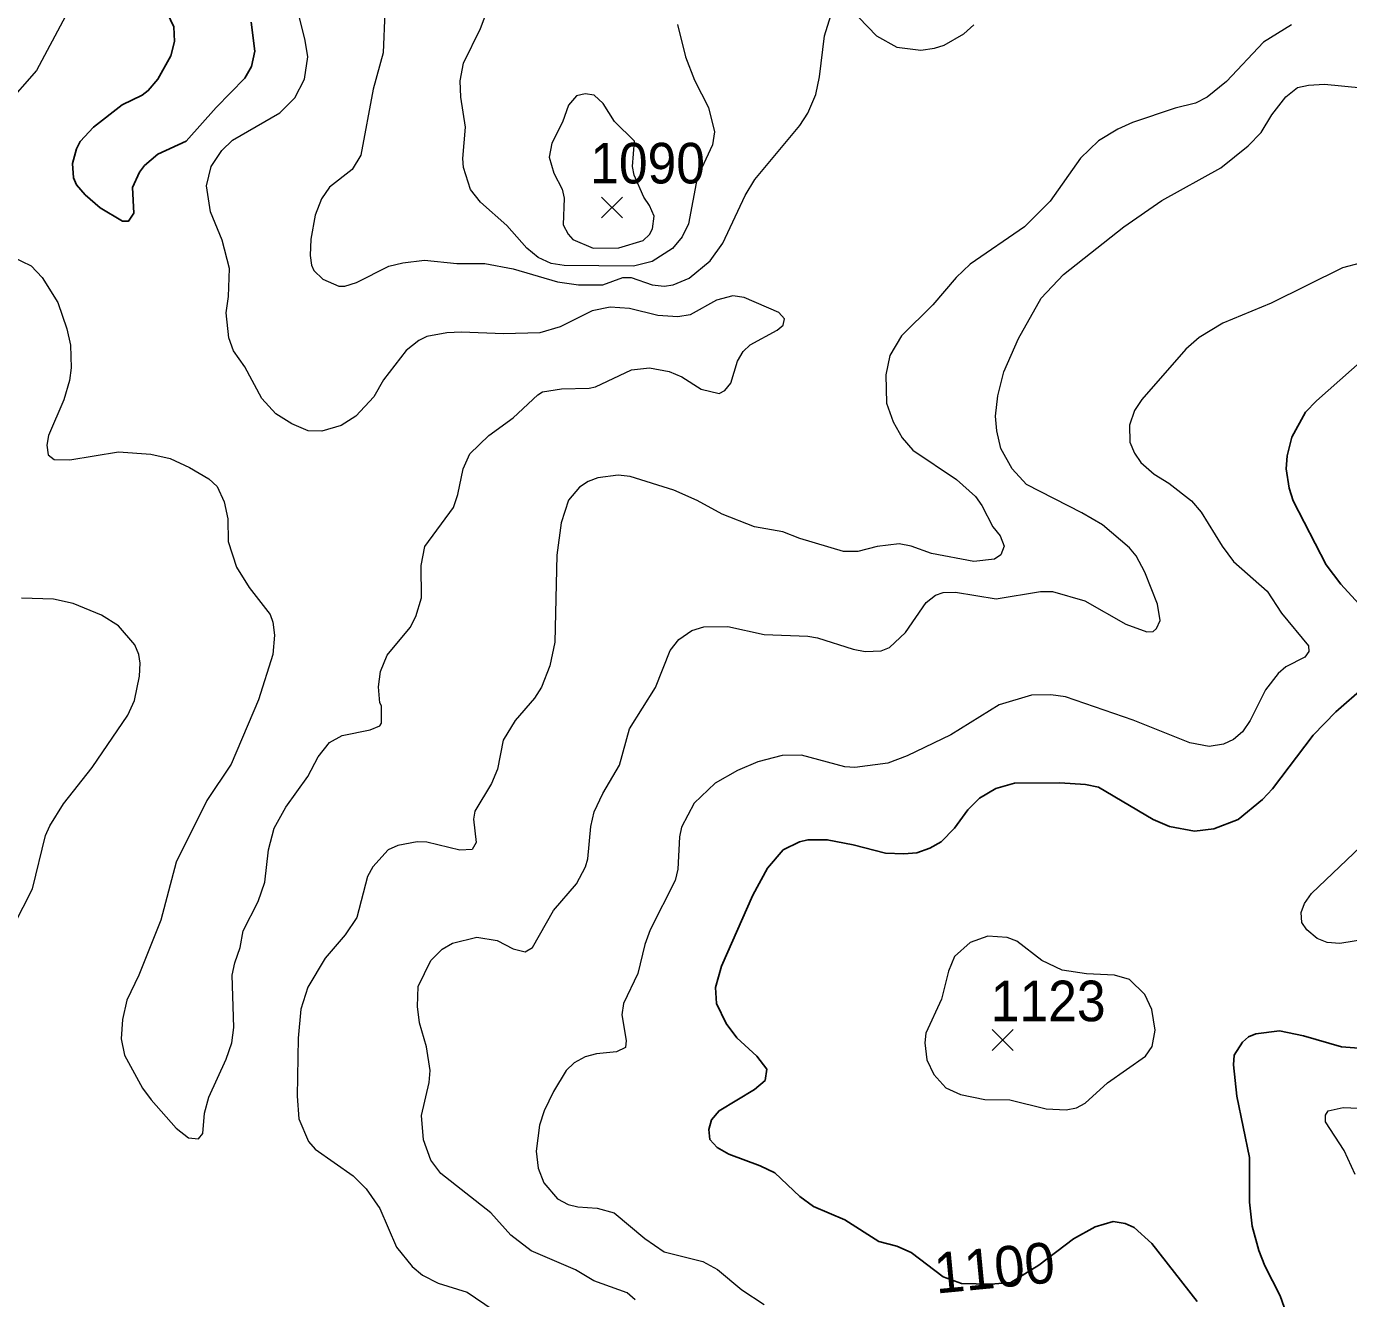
# Model space of a CAD drawing. Extents: x 265 to 291.4, y 7731.5 to 7759.6.
# Drawn here: x 276.962 to 279.567, y 7737.598 to 7740.103 of the extents above; entities that cross this region are included whole.
import ezdxf
from ezdxf.enums import TextEntityAlignment as Align

# ---------------------------------------------------------------- set-up
doc = ezdxf.new("R2010")
doc.units = 0
doc.header["$LTSCALE"] = 0.032
for name, color, linetype, lineweight in [('1', 7, 'Continuous', 25), ('2', 7, 'Continuous', 13), ('21', 7, 'Continuous', 25), ('61', 7, 'Continuous', 13)]:
    doc.layers.add(name, color=color, linetype=linetype, lineweight=lineweight)

msp = doc.modelspace()

# ---------------------------------------------------------------- linework, layer by layer
at = {"layer": '1'}
for points in [[(277.4047, 7740.1122), (277.4118, 7740.055), (277.4055, 7740.0247), (277.3919, 7740.0017), (277.3355, 7739.9436), (277.2766, 7739.8776), (277.2209, 7739.8521), (277.1947, 7739.8298), (277.1843, 7739.8163), (277.1708, 7739.7861), (277.1732, 7739.736), (277.1629, 7739.72), (277.1509, 7739.72), (277.1072, 7739.7463), (277.0777, 7739.7717), (277.0602, 7739.7917), (277.0546, 7739.8052), (277.0523, 7739.8338), (277.0602, 7739.8625), (277.0674, 7739.8768), (277.0936, 7739.9054), (277.1501, 7739.9491), (277.1899, 7739.9682), (277.2018, 7739.977), (277.2209, 7739.9993), (277.2464, 7740.0454), (277.2535, 7740.0741), (277.2519, 7740.1027), (277.232, 7740.1457)], [(279.5875, 7738.9659), (279.5517, 7739.0049), (279.523, 7739.0431), (279.4578, 7739.1688), (279.4498, 7739.1943), (279.4443, 7739.2324), (279.4459, 7739.2579), (279.4554, 7739.2945), (279.4825, 7739.3438), (279.5039, 7739.3661), (279.6647, 7739.5084)], [(279.2637, 7738.5181), (279.3019, 7738.5228), (279.3496, 7738.5411), (279.3974, 7738.5809), (279.4172, 7738.6016), (279.4976, 7738.7074), (279.5421, 7738.7535), (279.5994, 7738.8036)], [(279.2685, 7737.5921), (279.1794, 7737.7059), (279.1444, 7737.7377), (279.1269, 7737.7457), (279.103, 7737.7496), (279.068, 7737.7393), (279.0251, 7737.7154), (278.9566, 7737.6638), (278.9015, 7737.6293), (278.8623, 7737.626), (278.8045, 7737.6273), (278.768, 7737.6406), (278.7053, 7737.6884), (278.6767, 7737.7011), (278.6417, 7737.7099), (278.5748, 7737.7528), (278.5128, 7737.7791), (278.4857, 7737.799), (278.4364, 7737.8451), (278.4078, 7737.8594), (278.3457, 7737.8825), (278.3227, 7737.8952), (278.3083, 7737.9111), (278.3067, 7737.931), (278.3115, 7737.9501), (278.3266, 7737.9676), (278.3967, 7738.0097), (278.4173, 7738.0273), (278.4205, 7738.0495), (278.4014, 7738.075), (278.3616, 7738.1116), (278.3409, 7738.1394), (278.3219, 7738.1792), (278.3195, 7738.2102), (278.3314, 7738.2524), (278.3934, 7738.3924), (278.4221, 7738.4457), (278.4531, 7738.4815), (278.4849, 7738.4974), (278.5017, 7738.5014), (278.5398, 7738.5014), (278.5908, 7738.4918), (278.6544, 7738.4751), (278.691, 7738.4735), (278.7164, 7738.4759), (278.7419, 7738.4847), (278.7642, 7738.4974), (278.7904, 7738.5244), (278.8166, 7738.5602), (278.8397, 7738.5833), (278.8723, 7738.6024), (278.9089, 7738.6127)], [(278.9089, 7738.6127), (278.998, 7738.6135), (279.049, 7738.6103), (279.0744, 7738.6048), (279.1818, 7738.5411), (279.2144, 7738.5276), (279.2637, 7738.5181)], [(279.5962, 7738.0901), (279.5533, 7738.0933), (279.4785, 7738.1155), (279.4308, 7738.1251), (279.3846, 7738.1195), (279.3703, 7738.1132), (279.3584, 7738.1028), (279.3417, 7738.0774), (279.3401, 7738.0583), (279.3472, 7737.9963), (279.3719, 7737.8753), (279.3719, 7737.7878), (279.3775, 7737.7401), (279.3902, 7737.6924), (279.4021, 7737.6621), (279.4323, 7737.6033), (279.4475, 7737.5603)]]:
    msp.add_lwpolyline(points, dxfattribs=at)
at = {"layer": '2'}
for points in [[(276.9568, 7740.5275), (276.9966, 7740.5155), (277.0125, 7740.5052), (277.0276, 7740.4893), (277.0411, 7740.4638), (277.0475, 7740.44), (277.0491, 7740.4161), (277.0435, 7740.3891), (277.0395, 7740.3334), (277.0515, 7740.2347), (277.0523, 7740.1854), (277.0387, 7740.1234), (276.9815, 7740.0168), (276.9202, 7739.9468)], [(277.8231, 7740.0311), (277.8565, 7740.0995), (277.8708, 7740.1377), (277.8772, 7740.2029), (277.8931, 7740.2427), (277.9154, 7740.2713), (277.9385, 7740.2896)], [(278.2535, 7739.413), (278.2916, 7739.3891), (278.3266, 7739.3804), (278.3378, 7739.3867), (278.3497, 7739.4011), (278.3632, 7739.444), (278.3744, 7739.4631), (278.3879, 7739.4766), (278.4412, 7739.5053), (278.4531, 7739.5148), (278.4555, 7739.5275), (278.4444, 7739.5403), (278.376, 7739.5697), (278.3537, 7739.5729), (278.3219, 7739.5641), (278.2694, 7739.5355), (278.2455, 7739.5315), (278.2057, 7739.5339), (278.1501, 7739.5482), (278.1119, 7739.5506), (278.0769, 7739.5435), (278.0132, 7739.5116), (277.9735, 7739.4997), (277.9019, 7739.4981), (277.8191, 7739.5013), (277.7905, 7739.4997), (277.7507, 7739.4925), (277.7348, 7739.4846), (277.7101, 7739.4655), (277.6656, 7739.4074), (277.6465, 7739.374), (277.6107, 7739.3358), (277.5821, 7739.3175), (277.5439, 7739.3064), (277.5168, 7739.3072), (277.485, 7739.3207), (277.4532, 7739.3406), (277.4254, 7739.3708), (277.3919, 7739.4329), (277.3697, 7739.4647), (277.3609, 7739.4902), (277.3554, 7739.5395), (277.3601, 7739.5713), (277.3617, 7739.627), (277.3474, 7739.6827), (277.3243, 7739.7384), (277.3164, 7739.7893), (277.3259, 7739.8275), (277.3466, 7739.8593), (277.3681, 7739.8792), (277.4612, 7739.9332), (277.4906, 7739.9627), (277.5097, 7739.9993), (277.516, 7740.0438), (277.5113, 7740.0756), (277.493, 7740.1472)], [(277.668, 7740.1313), (277.6648, 7740.0518), (277.6449, 7739.9802), (277.621, 7739.8497), (277.6035, 7739.8219), (277.559, 7739.7869), (277.5431, 7739.7638), (277.5304, 7739.732), (277.5224, 7739.6843), (277.5208, 7739.6525), (277.5232, 7739.6334), (277.528, 7739.623), (277.5455, 7739.6055), (277.5773, 7739.592), (277.5892, 7739.592), (277.6123, 7739.5991), (277.6759, 7739.631), (277.7038, 7739.6381), (277.7459, 7739.6429), (277.8096, 7739.6365), (277.8653, 7739.6365), (277.921, 7739.6262), (278.0085, 7739.6007), (278.0498, 7739.5944), (278.0976, 7739.5944), (278.1373, 7739.6087), (278.1532, 7739.6087), (278.1946, 7739.5944), (278.2185, 7739.592), (278.236, 7739.5944), (278.2678, 7739.6079), (278.3091, 7739.6421), (278.3338, 7739.6763), (278.3783, 7739.7702), (278.3974, 7739.802), (278.4857, 7739.9086), (278.5016, 7739.9325), (278.5175, 7739.9691), (278.5247, 7740.0041), (278.5343, 7740.0852), (278.547, 7740.125)], [(278.5844, 7740.1393), (278.6369, 7740.0852), (278.6767, 7740.0629), (278.7244, 7740.0565), (278.7514, 7740.0605), (278.7705, 7740.0669), (278.8087, 7740.0892), (278.8286, 7740.1067)], [(279.4546, 7740.1067), (279.3998, 7740.0724), (279.3266, 7739.9953), (279.2884, 7739.9643), (279.2653, 7739.9523), (279.2255, 7739.9428), (279.1412, 7739.9142), (279.1126, 7739.9014), (279.0744, 7739.8784), (279.0386, 7739.8441), (278.9789, 7739.759), (278.9288, 7739.7089), (278.8214, 7739.6349), (278.7936, 7739.6087), (278.7482, 7739.5554), (278.6862, 7739.4941), (278.6631, 7739.4552), (278.6552, 7739.417), (278.6568, 7739.3613), (278.6695, 7739.3247), (278.6878, 7739.2929), (278.7085, 7739.269), (278.7944, 7739.2109), (278.8318, 7739.1775), (278.8445, 7739.16), (278.866, 7739.1179), (278.8803, 7739.1004), (278.8882, 7739.0797), (278.8819, 7739.063), (278.8692, 7739.0542), (278.8286, 7739.0495), (278.7451, 7739.0654), (278.7053, 7739.0797), (278.6814, 7739.0845), (278.6385, 7739.0789), (278.6003, 7739.0693), (278.5717, 7739.0693), (278.4857, 7739.0948), (278.4523, 7739.1083), (278.3967, 7739.1179), (278.333, 7739.1425), (278.2837, 7739.1696), (278.2376, 7739.1903), (278.1516, 7739.2173), (278.1278, 7739.2197), (278.088, 7739.2141), (278.0689, 7739.207), (278.0514, 7739.1958), (278.0299, 7739.1704), (278.0156, 7739.1258), (278.0069, 7739.0622), (278.0029, 7738.8904), (277.9933, 7738.8442), (277.9766, 7738.8021), (277.9631, 7738.7806), (277.9249, 7738.7361), (277.9011, 7738.6979), (277.8899, 7738.6406), (277.878, 7738.612), (277.8454, 7738.5579), (277.843, 7738.542), (277.8478, 7738.4958), (277.8398, 7738.4823), (277.8159, 7738.4807), (277.7507, 7738.4966), (277.7316, 7738.4974), (277.6934, 7738.4902), (277.6744, 7738.4815), (277.6441, 7738.4481)], [(278.2447, 7740.1075), (278.2606, 7740.0438), (278.2781, 7739.9977), (278.306, 7739.9436), (278.3179, 7739.8959), (278.3139, 7739.8704), (278.2836, 7739.8053), (278.2662, 7739.7145), (278.2542, 7739.689), (278.2352, 7739.666), (278.1946, 7739.6405), (278.158, 7739.631), (278.0212, 7739.6326), (277.9957, 7739.6365), (277.9703, 7739.6485), (277.948, 7739.6668), (277.9082, 7739.7113), (277.8565, 7739.7575), (277.8366, 7739.7821), (277.8231, 7739.8259), (277.8215, 7739.8434), (277.8271, 7739.9054), (277.8175, 7739.9643), (277.8167, 7739.9961), (277.8231, 7740.0311)], [(278.3442, 7738.9214), (278.4157, 7738.9055), (278.5017, 7738.9023), (278.5207, 7738.8991), (278.5908, 7738.8768), (278.6146, 7738.8721), (278.6464, 7738.8737), (278.6623, 7738.88), (278.6942, 7738.9095), (278.7347, 7738.9691), (278.753, 7738.9834), (278.7681, 7738.9882), (278.7928, 7738.989), (278.8724, 7738.9763), (278.9599, 7738.9906), (278.9837, 7738.9906), (279.0474, 7738.9723), (279.1285, 7738.9262), (279.1699, 7738.911), (279.1818, 7738.9118), (279.189, 7738.9174), (279.1961, 7738.9333), (279.1905, 7738.9652), (279.1659, 7739.0288), (279.1484, 7739.0606), (279.1356, 7739.0765), (279.0824, 7739.1218), (279.0418, 7739.1457), (278.9328, 7739.2014), (278.9042, 7739.2324), (278.8819, 7739.2722), (278.8739, 7739.3072), (278.8715, 7739.3358), (278.8763, 7739.3756), (278.8875, 7739.4234), (278.9169, 7739.4886), (278.9614, 7739.5681), (279.0052, 7739.6151), (279.1245, 7739.7089), (279.1993, 7739.7606), (279.3154, 7739.8251), (279.3695, 7739.868), (279.395, 7739.8943), (279.4157, 7739.9293), (279.4435, 7739.9651), (279.4666, 7739.9834), (279.4881, 7739.9881), (279.5199, 7739.9897), (279.5931, 7739.9826)], [(279.6599, 7739.6556), (279.5549, 7739.6278), (279.4149, 7739.5586), (279.3194, 7739.5188), (279.2725, 7739.491), (279.2462, 7739.4679), (279.1595, 7739.3685), (279.1452, 7739.347), (279.1356, 7739.3183), (279.1364, 7739.2849), (279.1452, 7739.2627), (279.1579, 7739.2444), (279.1842, 7739.2213), (279.2128, 7739.2038)], [(276.933, 7739.6501), (276.9711, 7739.6318), (276.9926, 7739.6087), (277.0236, 7739.5594), (277.0411, 7739.5077), (277.0483, 7739.4759), (277.0499, 7739.4313), (277.0467, 7739.4059), (277.0356, 7739.3677), (277.0053, 7739.2977), (277.0022, 7739.2786), (277.0045, 7739.2595), (277.0165, 7739.2507), (277.0475, 7739.2499), (277.143, 7739.2658), (277.2066, 7739.2611), (277.2448, 7739.2523), (277.283, 7739.2348), (277.3212, 7739.2125), (277.3379, 7739.1974), (277.3514, 7739.1672), (277.3585, 7739.1338), (277.3593, 7739.0892), (277.376, 7739.0383), (277.4007, 7738.9986), (277.4421, 7738.9453), (277.4476, 7738.9302), (277.4508, 7738.9047), (277.4476, 7738.8665), (277.419, 7738.7774), (277.3649, 7738.6501), (277.3172, 7738.5785), (277.2567, 7738.4576), (277.2265, 7738.3431), (277.1835, 7738.2349), (277.1597, 7738.1856), (277.1509, 7738.1474), (277.1485, 7738.1092), (277.1549, 7738.0774), (277.1907, 7738.0122), (277.2074, 7737.9891), (277.2567, 7737.9334), (277.2814, 7737.9143), (277.3005, 7737.9127), (277.3092, 7737.923), (277.3124, 7737.9628), (277.3211, 7737.9947), (277.3554, 7738.0694), (277.3665, 7738.1013), (277.3705, 7738.1315), (277.3673, 7738.2349), (277.3721, 7738.2588), (277.3832, 7738.289), (277.3888, 7738.3224), (277.4182, 7738.3797), (277.4317, 7738.4179), (277.4389, 7738.4815), (277.45, 7738.5244), (277.4731, 7738.5658), (277.516, 7738.6263), (277.5367, 7738.6645), (277.559, 7738.6931), (277.5837, 7738.7066), (277.6394, 7738.7177), (277.6584, 7738.7257), (277.6616, 7738.7313), (277.6616, 7738.7655), (277.6584, 7738.7711), (277.6553, 7738.8029), (277.6592, 7738.8331), (277.6727, 7738.8649), (277.7181, 7738.9198), (277.7292, 7738.9413), (277.7404, 7738.9779), (277.7396, 7739.0415), (277.7467, 7739.0789), (277.8032, 7739.1561), (277.812, 7739.1815), (277.8223, 7739.2324), (277.8358, 7739.2619), (277.8732, 7739.2977), (277.921, 7739.3326), (277.9695, 7739.378), (277.979, 7739.3836), (278.0164, 7739.3899)], [(278.0164, 7739.3899), (278.0705, 7739.3907), (278.0832, 7739.3939), (278.154, 7739.4273), (278.1898, 7739.4313), (278.228, 7739.4241), (278.2535, 7739.413)], [(279.2128, 7739.2038), (279.2574, 7739.1688), (279.2764, 7739.1465), (279.3178, 7739.0797), (279.3401, 7739.0495), (279.4069, 7738.9914), (279.4347, 7738.9477)], [(276.9178, 7738.2954), (276.9735, 7738.4051), (276.999, 7738.5101), (277.0077, 7738.5292), (277.0348, 7738.5722), (277.0912, 7738.6438), (277.1613, 7738.7472), (277.1748, 7738.7758), (277.1843, 7738.8236), (277.1859, 7738.849), (277.1835, 7738.8665), (277.1756, 7738.8856), (277.143, 7738.923), (277.1096, 7738.9437), (277.0539, 7738.9667), (277.0149, 7738.9755), (276.9521, 7738.9771)], [(279.4347, 7738.9477), (279.488, 7738.8832), (279.4888, 7738.8721), (279.4809, 7738.8609), (279.4435, 7738.8418), (279.4284, 7738.8291), (279.4037, 7738.7965), (279.3735, 7738.7361), (279.3584, 7738.7138), (279.3401, 7738.6987), (279.321, 7738.6899), (279.2924, 7738.6851), (279.2542, 7738.6923), (279.1428, 7738.7368), (279.0092, 7738.783), (278.9805, 7738.7869), (278.9424, 7738.7862), (278.8787, 7738.7671), (278.7833, 7738.7082), (278.6973, 7738.6668), (278.6592, 7738.6525), (278.5939, 7738.6438), (278.5748, 7738.6454), (278.4889, 7738.6684), (278.4507, 7738.6676), (278.403, 7738.6549), (278.3632, 7738.6382), (278.3187, 7738.6127), (278.2773, 7738.5738), (278.2527, 7738.526), (278.2487, 7738.507), (278.2455, 7738.4433), (278.2399, 7738.421), (278.1906, 7738.324), (278.1803, 7738.2954), (278.1667, 7738.2381), (278.1381, 7738.1792), (278.1349, 7738.1569), (278.1437, 7738.106), (278.1421, 7738.0925), (278.1246, 7738.0837), (278.0848, 7738.0798), (278.0625, 7738.0742), (278.0411, 7738.0623), (278.0251, 7738.0472), (278.0005, 7738.0058), (277.9822, 7737.9676), (277.9726, 7737.939), (277.9663, 7737.8881), (277.9703, 7737.8547), (277.9814, 7737.826), (278.0084, 7737.7942), (278.0291, 7737.783), (278.0482, 7737.7783), (278.0864, 7737.7759), (278.1198, 7737.7663), (278.1803, 7737.7162), (278.2185, 7737.69), (278.2948, 7737.6709), (278.3235, 7737.655), (278.3712, 7737.6152), (278.4157, 7737.5858)], [(278.15, 7738.7201), (278.2017, 7738.8013), (278.2304, 7738.8745), (278.2471, 7738.8959), (278.2733, 7738.9134), (278.2964, 7738.9206), (278.3442, 7738.9214)], [(278.1612, 7737.5953), (278.1453, 7737.6088), (278.0801, 7737.6327), (278.0435, 7737.6542), (277.9567, 7737.6916), (277.9162, 7737.7226), (277.8772, 7737.7663), (277.7786, 7737.8443), (277.7587, 7737.8706), (277.7443, 7737.9103), (277.7404, 7737.9581), (277.7555, 7738.0233), (277.7571, 7738.0472), (277.7499, 7738.0933), (277.7364, 7738.141), (277.7324, 7738.1729), (277.734, 7738.2126), (277.7587, 7738.2635), (277.7809, 7738.2858), (277.8016, 7738.2977), (277.8494, 7738.3097), (277.8891, 7738.3033), (277.921, 7738.2866), (277.9448, 7738.281), (277.9591, 7738.289), (278.0005, 7738.3622), (278.0458, 7738.4147), (278.0633, 7738.4481), (278.0681, 7738.464), (278.0737, 7738.5276), (278.0808, 7738.5563), (278.0975, 7738.5929), (278.1302, 7738.6485), (278.15, 7738.7201)], [(279.6265, 7738.3097), (279.5501, 7738.2969), (279.5247, 7738.2993), (279.5056, 7738.3073), (279.4849, 7738.324), (279.4753, 7738.3383), (279.4737, 7738.3582), (279.4801, 7738.3757), (279.4944, 7738.3956), (279.5915, 7738.4879)], [(277.6441, 7738.4481), (277.6338, 7738.429), (277.6131, 7738.3486), (277.59, 7738.3144), (277.5502, 7738.2683), (277.516, 7738.211), (277.5025, 7738.1681)], [(277.5025, 7738.1681), (277.4969, 7738.1108), (277.4954, 7737.9963), (277.4985, 7737.9517), (277.5176, 7737.9072), (277.5304, 7737.892), (277.6059, 7737.8395), (277.6314, 7737.8141), (277.6584, 7737.7751), (277.691, 7737.6987), (277.7221, 7737.6606), (277.742, 7737.6438), (277.773, 7737.6279), (277.8303, 7737.6104), (277.8812, 7737.5754)], [(279.5803, 7737.8419), (279.5588, 7737.8897), (279.5215, 7737.9461), (279.5215, 7737.9588), (279.527, 7737.9676), (279.5565, 7737.974), (279.6328, 7737.9708)]]:
    msp.add_lwpolyline(points, dxfattribs=at)
for points in [[(278.1785, 7739.7672), (278.1592, 7739.8103), (278.1559, 7739.8276), (278.1599, 7739.8774), (278.1206, 7739.9165), (278.0983, 7739.9516), (278.0808, 7739.9683), (278.0625, 7739.9706), (278.0458, 7739.9666), (278.0299, 7739.9484), (278.018, 7739.915), (277.9973, 7739.8736), (277.9917, 7739.8457), (278.0013, 7739.8147), (278.0172, 7739.7829), (278.0212, 7739.7654), (278.0196, 7739.7129), (278.0291, 7739.6946), (278.0387, 7739.6835), (278.0785, 7739.6668), (278.1294, 7739.6676), (278.1771, 7739.6819), (278.1898, 7739.6938), (278.1954, 7739.705), (278.1986, 7739.7296), (278.1898, 7739.7511)], [(279.1794, 7738.1673), (279.1659, 7738.1967), (279.1357, 7738.2261), (279.1062, 7738.2349), (279.0505, 7738.2373), (279.0028, 7738.2444), (278.963, 7738.2635), (278.9137, 7738.3017), (278.8946, 7738.3089), (278.8564, 7738.3113), (278.8214, 7738.2993), (278.7904, 7738.2715), (278.7785, 7738.2429), (278.7649, 7738.1872), (278.7339, 7738.1203), (278.7323, 7738.1013), (278.7363, 7738.0678), (278.7498, 7738.0392), (278.7737, 7738.0129), (278.8024, 7737.9994), (278.8501, 7737.9899), (278.8994, 7737.9891), (278.971, 7737.9716), (279.0108, 7737.9692), (279.0307, 7737.9732), (279.0482, 7737.9827), (279.0919, 7738.0225), (279.1667, 7738.075), (279.1802, 7738.0941), (279.1858, 7738.1267)]]:
    msp.add_lwpolyline(points, close=True, dxfattribs=at)
at = {"layer": '21'}
for p, q in [((278.095, 7739.7674), (278.1362, 7739.7262)), ((278.1362, 7739.7674), (278.095, 7739.7262)), ((278.865, 7738.1275), (278.9062, 7738.0863)), ((278.9062, 7738.1275), (278.865, 7738.0863))]:
    msp.add_line(p, q, dxfattribs=at)

# ---------------------------------------------------------------- texts
at = {"layer": '61', "width": 0.95}
for s, p in [('1090', (278.1858, 7739.7942)), ('1123', (278.9753, 7738.144))]:
    msp.add_text(s, height=0.08, dxfattribs=at).set_placement(p, align=Align.CENTER)
at = {"layer": '61'}
msp.add_text('1100', height=0.08, rotation=5.49, dxfattribs=at).set_placement((278.873, 7737.6188), align=Align.CENTER)

doc.saveas('drawing.dxf')
